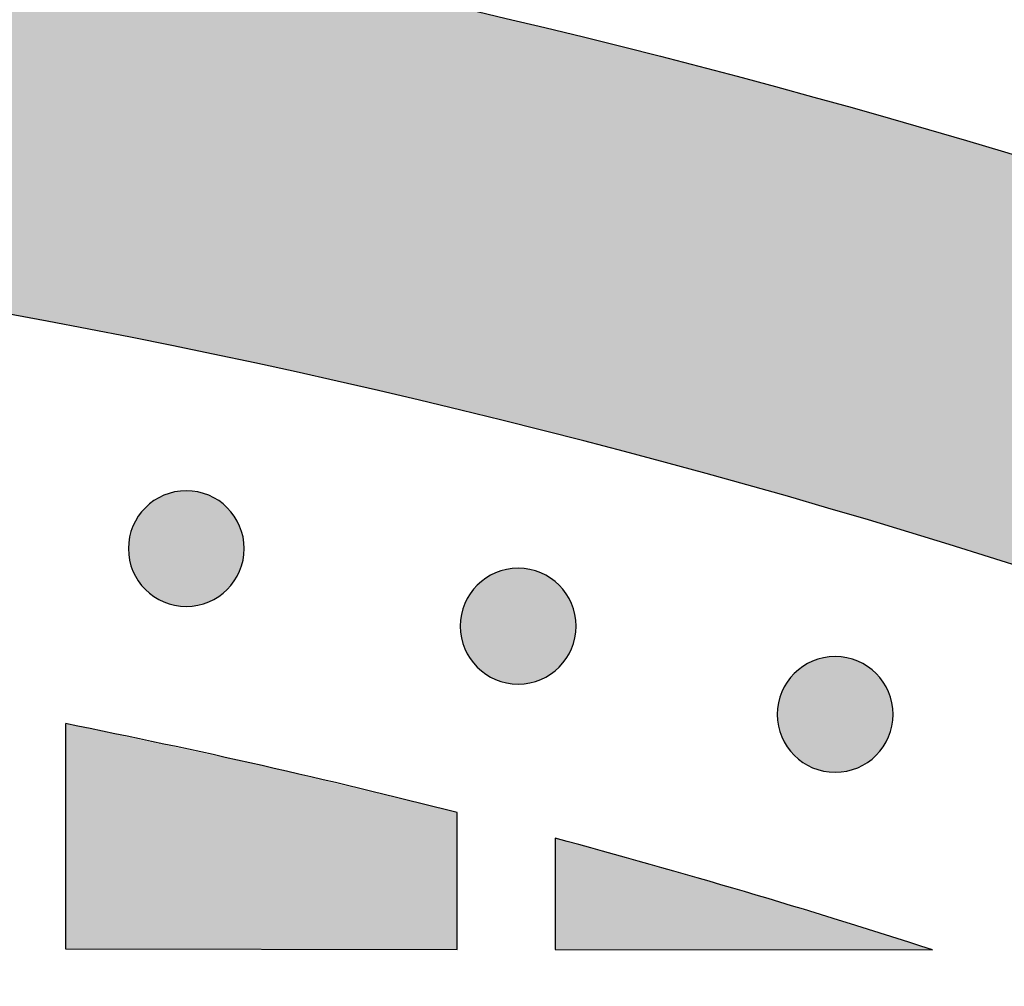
# Model space of a CAD drawing. Header units: millimetres. Extents: x -3873 to -97, y 912 to 4165.
# Tile 542 of 656: x -1610 to -1579, y 3134 to 3164. Entities that reach past the tile are written whole.
import ezdxf

# ---------------------------------------------------------------- set-up
doc = ezdxf.new("R2010")
doc.units = ezdxf.units.MM
doc.layers.add('pattern', color=7, linetype='Continuous', true_color=0x000000)

msp = doc.modelspace()

# ---------------------------------------------------------------- hatches: boundary and pattern name
at = {"layer": 'pattern'}
for points in [[(-1506.114, 3124.214), (-1505.415, 3123.071), (-1504.745, 3121.905), (-1504.108, 3120.719), (-1503.502, 3119.512), (-1502.931, 3118.287), (-1502.393, 3117.044), (-1501.89, 3115.786), (-1501.423, 3114.514), (-1500.992, 3113.229), (-1500.598, 3111.932), (-1500.241, 3110.627), (-1499.921, 3109.313), (-1499.639, 3107.993), (-1499.395, 3106.668), (-1499.189, 3105.339), (-1499.02, 3104.01), (-1503.046, 3107.154), (-1507.147, 3110.225), (-1511.324, 3113.22), (-1515.573, 3116.137), (-1519.893, 3118.973), (-1524.281, 3121.726), (-1528.735, 3124.392), (-1533.252, 3126.971), (-1537.83, 3129.459), (-1542.465, 3131.855), (-1547.156, 3134.157), (-1551.899, 3136.363), (-1556.692, 3138.471), (-1561.531, 3140.479), (-1566.412, 3142.386), (-1571.334, 3144.191), (-1576.293, 3145.893), (-1581.285, 3147.489), (-1586.307, 3148.981), (-1591.356, 3150.365), (-1596.429, 3151.643), (-1601.521, 3152.813), (-1606.63, 3153.875), (-1611.753, 3154.829), (-1616.885, 3155.675), (-1622.023, 3156.412), (-1627.165, 3157.041), (-1632.306, 3157.563), (-1637.443, 3157.977), (-1642.574, 3158.285), (-1647.694, 3158.486), (-1652.801, 3158.583), (-1652.789, 3170.583), (-1647.976, 3170.499), (-1643.153, 3170.326), (-1638.323, 3170.063), (-1633.487, 3169.71), (-1628.648, 3169.267), (-1623.81, 3168.733), (-1618.973, 3168.108), (-1614.142, 3167.392), (-1609.318, 3166.585), (-1604.504, 3165.687), (-1599.702, 3164.698), (-1594.916, 3163.618), (-1590.147, 3162.448), (-1585.399, 3161.189), (-1580.673, 3159.84), (-1575.973, 3158.402), (-1571.301, 3156.877), (-1566.658, 3155.264), (-1562.049, 3153.565), (-1557.474, 3151.782), (-1552.937, 3149.914), (-1548.44, 3147.963), (-1543.984, 3145.931), (-1539.573, 3143.818), (-1535.208, 3141.627), (-1530.891, 3139.358), (-1526.625, 3137.014), (-1522.411, 3134.595), (-1518.251, 3132.104), (-1514.147, 3129.542), (-1510.101, 3126.912)], [(-1605.774, 3148.577), (-1605.746, 3148.604), (-1605.717, 3148.631), (-1605.687, 3148.658), (-1605.657, 3148.684), (-1605.625, 3148.71), (-1605.592, 3148.735), (-1605.559, 3148.76), (-1605.525, 3148.784), (-1605.49, 3148.807), (-1605.454, 3148.83), (-1605.418, 3148.852), (-1605.381, 3148.873), (-1605.342, 3148.894), (-1605.304, 3148.913), (-1605.264, 3148.932), (-1605.224, 3148.95), (-1605.183, 3148.967), (-1605.142, 3148.983), (-1605.1, 3148.998), (-1605.058, 3149.012), (-1605.015, 3149.025), (-1604.971, 3149.037), (-1604.927, 3149.048), (-1604.883, 3149.058), (-1604.838, 3149.067), (-1604.793, 3149.074), (-1604.748, 3149.081), (-1604.703, 3149.086), (-1604.657, 3149.09), (-1604.611, 3149.093), (-1604.565, 3149.095), (-1604.519, 3149.095), (-1604.473, 3149.095), (-1604.428, 3149.093), (-1604.382, 3149.09), (-1604.336, 3149.086), (-1604.291, 3149.08), (-1604.245, 3149.074), (-1604.2, 3149.066), (-1604.156, 3149.057), (-1604.112, 3149.047), (-1604.068, 3149.036), (-1604.024, 3149.024), (-1603.981, 3149.011), (-1603.939, 3148.997), (-1603.897, 3148.982), (-1603.855, 3148.966), (-1603.815, 3148.949), (-1603.775, 3148.931), (-1603.735, 3148.912), (-1603.697, 3148.892), (-1603.659, 3148.871), (-1603.621, 3148.85), (-1603.585, 3148.828), (-1603.549, 3148.805), (-1603.514, 3148.782), (-1603.48, 3148.758), (-1603.447, 3148.733), (-1603.414, 3148.708), (-1603.383, 3148.682), (-1603.352, 3148.656), (-1603.322, 3148.629), (-1603.293, 3148.602), (-1603.265, 3148.574), (-1603.238, 3148.546), (-1603.211, 3148.517), (-1603.184, 3148.487), (-1603.158, 3148.456), (-1603.132, 3148.425), (-1603.107, 3148.392), (-1603.082, 3148.359), (-1603.058, 3148.325), (-1603.035, 3148.29), (-1603.012, 3148.254), (-1602.99, 3148.218), (-1602.969, 3148.18), (-1602.948, 3148.142), (-1602.929, 3148.104), (-1602.91, 3148.064), (-1602.892, 3148.024), (-1602.875, 3147.983), (-1602.859, 3147.942), (-1602.844, 3147.9), (-1602.83, 3147.858), (-1602.817, 3147.815), (-1602.805, 3147.771), (-1602.794, 3147.727), (-1602.784, 3147.683), (-1602.775, 3147.638), (-1602.768, 3147.593), (-1602.761, 3147.548), (-1602.756, 3147.502), (-1602.752, 3147.457), (-1602.749, 3147.411), (-1602.747, 3147.365), (-1602.747, 3147.319), (-1602.747, 3147.273), (-1602.749, 3147.227), (-1602.752, 3147.182), (-1602.756, 3147.136), (-1602.762, 3147.091), (-1602.768, 3147.045), (-1602.776, 3147), (-1602.785, 3146.956), (-1602.795, 3146.911), (-1602.806, 3146.867), (-1602.818, 3146.824), (-1602.831, 3146.781), (-1602.845, 3146.739), (-1602.86, 3146.697), (-1602.876, 3146.655), (-1602.893, 3146.615), (-1602.911, 3146.575), (-1602.93, 3146.535), (-1602.95, 3146.496), (-1602.97, 3146.458), (-1602.992, 3146.421), (-1603.014, 3146.385), (-1603.037, 3146.349), (-1603.06, 3146.314), (-1603.084, 3146.28), (-1603.109, 3146.247), (-1603.134, 3146.214), (-1603.16, 3146.183), (-1603.186, 3146.152), (-1603.213, 3146.122), (-1603.24, 3146.093), (-1603.268, 3146.065), (-1603.296, 3146.038), (-1603.325, 3146.01), (-1603.355, 3145.984), (-1603.386, 3145.958), (-1603.417, 3145.932), (-1603.45, 3145.907), (-1603.483, 3145.882), (-1603.517, 3145.858), (-1603.552, 3145.835), (-1603.588, 3145.812), (-1603.624, 3145.79), (-1603.662, 3145.769), (-1603.7, 3145.748), (-1603.738, 3145.729), (-1603.778, 3145.71), (-1603.818, 3145.692), (-1603.859, 3145.675), (-1603.9, 3145.659), (-1603.942, 3145.644), (-1603.984, 3145.63), (-1604.027, 3145.617), (-1604.071, 3145.605), (-1604.115, 3145.594), (-1604.159, 3145.584), (-1604.204, 3145.575), (-1604.249, 3145.568), (-1604.294, 3145.561), (-1604.339, 3145.556), (-1604.385, 3145.552), (-1604.431, 3145.549), (-1604.477, 3145.547), (-1604.523, 3145.547), (-1604.569, 3145.547), (-1604.615, 3145.549), (-1604.66, 3145.552), (-1604.706, 3145.556), (-1604.751, 3145.562), (-1604.797, 3145.568), (-1604.842, 3145.576), (-1604.886, 3145.585), (-1604.931, 3145.595), (-1604.974, 3145.606), (-1605.018, 3145.618), (-1605.061, 3145.631), (-1605.103, 3145.645), (-1605.145, 3145.66), (-1605.187, 3145.676), (-1605.227, 3145.693), (-1605.267, 3145.711), (-1605.307, 3145.73), (-1605.345, 3145.75), (-1605.383, 3145.77), (-1605.421, 3145.792), (-1605.457, 3145.814), (-1605.493, 3145.836), (-1605.528, 3145.86), (-1605.562, 3145.884), (-1605.595, 3145.909), (-1605.628, 3145.934), (-1605.659, 3145.96), (-1605.69, 3145.986), (-1605.72, 3146.013), (-1605.749, 3146.04), (-1605.777, 3146.067), (-1605.804, 3146.096), (-1605.831, 3146.125), (-1605.858, 3146.155), (-1605.884, 3146.185), (-1605.91, 3146.217), (-1605.935, 3146.249), (-1605.96, 3146.283), (-1605.984, 3146.317), (-1606.007, 3146.352), (-1606.03, 3146.388), (-1606.052, 3146.424), (-1606.073, 3146.461), (-1606.094, 3146.499), (-1606.113, 3146.538), (-1606.132, 3146.578), (-1606.15, 3146.618), (-1606.167, 3146.658), (-1606.183, 3146.7), (-1606.198, 3146.742), (-1606.212, 3146.784), (-1606.225, 3146.827), (-1606.237, 3146.871), (-1606.248, 3146.915), (-1606.258, 3146.959), (-1606.267, 3147.004), (-1606.274, 3147.049), (-1606.281, 3147.094), (-1606.286, 3147.139), (-1606.29, 3147.185), (-1606.293, 3147.231), (-1606.295, 3147.277), (-1606.295, 3147.323), (-1606.295, 3147.369), (-1606.293, 3147.414), (-1606.29, 3147.46), (-1606.286, 3147.506), (-1606.28, 3147.551), (-1606.274, 3147.597), (-1606.266, 3147.641), (-1606.257, 3147.686), (-1606.247, 3147.73), (-1606.236, 3147.774), (-1606.224, 3147.818), (-1606.211, 3147.861), (-1606.197, 3147.903), (-1606.182, 3147.945), (-1606.166, 3147.986), (-1606.149, 3148.027), (-1606.131, 3148.067), (-1606.112, 3148.107), (-1606.092, 3148.145), (-1606.072, 3148.183), (-1606.05, 3148.221), (-1606.028, 3148.257), (-1606.005, 3148.293), (-1605.982, 3148.328), (-1605.958, 3148.362), (-1605.933, 3148.395), (-1605.908, 3148.427), (-1605.882, 3148.459), (-1605.856, 3148.49), (-1605.829, 3148.52), (-1605.802, 3148.549)], [(-1595.608, 3146.201), (-1595.58, 3146.228), (-1595.551, 3146.255), (-1595.521, 3146.282), (-1595.49, 3146.308), (-1595.458, 3146.334), (-1595.426, 3146.359), (-1595.393, 3146.384), (-1595.359, 3146.408), (-1595.324, 3146.431), (-1595.288, 3146.454), (-1595.251, 3146.476), (-1595.214, 3146.497), (-1595.176, 3146.518), (-1595.137, 3146.537), (-1595.098, 3146.556), (-1595.058, 3146.574), (-1595.017, 3146.591), (-1594.976, 3146.607), (-1594.934, 3146.622), (-1594.891, 3146.636), (-1594.848, 3146.649), (-1594.805, 3146.661), (-1594.761, 3146.672), (-1594.717, 3146.682), (-1594.672, 3146.691), (-1594.627, 3146.698), (-1594.582, 3146.705), (-1594.536, 3146.71), (-1594.49, 3146.714), (-1594.445, 3146.717), (-1594.399, 3146.719), (-1594.353, 3146.719), (-1594.307, 3146.719), (-1594.261, 3146.717), (-1594.215, 3146.714), (-1594.17, 3146.71), (-1594.124, 3146.704), (-1594.079, 3146.698), (-1594.034, 3146.69), (-1593.989, 3146.681), (-1593.945, 3146.671), (-1593.901, 3146.66), (-1593.858, 3146.648), (-1593.815, 3146.635), (-1593.772, 3146.621), (-1593.73, 3146.606), (-1593.689, 3146.59), (-1593.648, 3146.573), (-1593.608, 3146.555), (-1593.569, 3146.536), (-1593.53, 3146.516), (-1593.492, 3146.495), (-1593.455, 3146.474), (-1593.418, 3146.452), (-1593.383, 3146.429), (-1593.348, 3146.406), (-1593.314, 3146.382), (-1593.28, 3146.357), (-1593.248, 3146.332), (-1593.216, 3146.306), (-1593.186, 3146.28), (-1593.156, 3146.253), (-1593.127, 3146.226), (-1593.099, 3146.198), (-1593.071, 3146.17), (-1593.044, 3146.141), (-1593.017, 3146.111), (-1592.991, 3146.08), (-1592.965, 3146.049), (-1592.94, 3146.016), (-1592.916, 3145.983), (-1592.892, 3145.949), (-1592.868, 3145.914), (-1592.846, 3145.878), (-1592.824, 3145.842), (-1592.802, 3145.804), (-1592.782, 3145.766), (-1592.762, 3145.728), (-1592.743, 3145.688), (-1592.726, 3145.648), (-1592.709, 3145.607), (-1592.693, 3145.566), (-1592.677, 3145.524), (-1592.663, 3145.481), (-1592.65, 3145.438), (-1592.638, 3145.395), (-1592.627, 3145.351), (-1592.618, 3145.307), (-1592.609, 3145.262), (-1592.601, 3145.217), (-1592.595, 3145.172), (-1592.59, 3145.126), (-1592.586, 3145.081), (-1592.583, 3145.035), (-1592.581, 3144.989), (-1592.58, 3144.943), (-1592.581, 3144.897), (-1592.583, 3144.851), (-1592.586, 3144.806), (-1592.59, 3144.76), (-1592.595, 3144.714), (-1592.602, 3144.669), (-1592.609, 3144.624), (-1592.618, 3144.58), (-1592.628, 3144.535), (-1592.639, 3144.491), (-1592.651, 3144.448), (-1592.664, 3144.405), (-1592.679, 3144.363), (-1592.694, 3144.321), (-1592.71, 3144.279), (-1592.727, 3144.239), (-1592.745, 3144.199), (-1592.764, 3144.159), (-1592.783, 3144.12), (-1592.804, 3144.082), (-1592.825, 3144.045), (-1592.847, 3144.009), (-1592.87, 3143.973), (-1592.894, 3143.938), (-1592.918, 3143.904), (-1592.942, 3143.871), (-1592.968, 3143.838), (-1592.993, 3143.807), (-1593.02, 3143.776), (-1593.046, 3143.746), (-1593.074, 3143.717), (-1593.101, 3143.689), (-1593.129, 3143.662), (-1593.158, 3143.634), (-1593.188, 3143.608), (-1593.219, 3143.582), (-1593.251, 3143.556), (-1593.283, 3143.531), (-1593.316, 3143.506), (-1593.351, 3143.482), (-1593.386, 3143.459), (-1593.421, 3143.436), (-1593.458, 3143.414), (-1593.495, 3143.393), (-1593.533, 3143.372), (-1593.572, 3143.353), (-1593.611, 3143.334), (-1593.651, 3143.316), (-1593.692, 3143.299), (-1593.734, 3143.283), (-1593.775, 3143.268), (-1593.818, 3143.254), (-1593.861, 3143.241), (-1593.904, 3143.229), (-1593.948, 3143.218), (-1593.993, 3143.208), (-1594.037, 3143.199), (-1594.082, 3143.192), (-1594.128, 3143.185), (-1594.173, 3143.18), (-1594.219, 3143.176), (-1594.264, 3143.173), (-1594.31, 3143.171), (-1594.356, 3143.171), (-1594.402, 3143.171), (-1594.448, 3143.173), (-1594.494, 3143.176), (-1594.54, 3143.18), (-1594.585, 3143.186), (-1594.63, 3143.192), (-1594.675, 3143.2), (-1594.72, 3143.209), (-1594.764, 3143.218), (-1594.808, 3143.229), (-1594.851, 3143.242), (-1594.894, 3143.255), (-1594.937, 3143.269), (-1594.979, 3143.284), (-1595.02, 3143.3), (-1595.061, 3143.317), (-1595.101, 3143.335), (-1595.14, 3143.354), (-1595.179, 3143.374), (-1595.217, 3143.394), (-1595.254, 3143.416), (-1595.291, 3143.438), (-1595.326, 3143.46), (-1595.361, 3143.484), (-1595.395, 3143.508), (-1595.429, 3143.533), (-1595.461, 3143.558), (-1595.493, 3143.584), (-1595.523, 3143.61), (-1595.553, 3143.637), (-1595.582, 3143.664), (-1595.61, 3143.691), (-1595.638, 3143.72), (-1595.665, 3143.749), (-1595.692, 3143.779), (-1595.718, 3143.809), (-1595.744, 3143.841), (-1595.769, 3143.873), (-1595.793, 3143.907), (-1595.818, 3143.941), (-1595.841, 3143.976), (-1595.864, 3144.012), (-1595.886, 3144.048), (-1595.907, 3144.085), (-1595.927, 3144.123), (-1595.947, 3144.162), (-1595.966, 3144.202), (-1595.984, 3144.242), (-1596.001, 3144.282), (-1596.017, 3144.324), (-1596.032, 3144.366), (-1596.046, 3144.408), (-1596.059, 3144.451), (-1596.071, 3144.495), (-1596.082, 3144.539), (-1596.092, 3144.583), (-1596.1, 3144.628), (-1596.108, 3144.673), (-1596.114, 3144.718), (-1596.12, 3144.763), (-1596.124, 3144.809), (-1596.127, 3144.855), (-1596.128, 3144.901), (-1596.129, 3144.947), (-1596.128, 3144.993), (-1596.126, 3145.038), (-1596.123, 3145.084), (-1596.119, 3145.13), (-1596.114, 3145.175), (-1596.107, 3145.221), (-1596.1, 3145.265), (-1596.091, 3145.31), (-1596.081, 3145.354), (-1596.07, 3145.398), (-1596.058, 3145.442), (-1596.045, 3145.485), (-1596.031, 3145.527), (-1596.015, 3145.569), (-1595.999, 3145.61), (-1595.982, 3145.651), (-1595.964, 3145.691), (-1595.945, 3145.731), (-1595.926, 3145.769), (-1595.905, 3145.807), (-1595.884, 3145.845), (-1595.862, 3145.881), (-1595.839, 3145.917), (-1595.816, 3145.952), (-1595.792, 3145.986), (-1595.767, 3146.019), (-1595.742, 3146.051), (-1595.716, 3146.083), (-1595.689, 3146.114), (-1595.663, 3146.144), (-1595.636, 3146.173)], [(-1585.898, 3143.496), (-1585.87, 3143.524), (-1585.841, 3143.551), (-1585.811, 3143.578), (-1585.78, 3143.604), (-1585.749, 3143.63), (-1585.716, 3143.655), (-1585.683, 3143.68), (-1585.649, 3143.704), (-1585.614, 3143.727), (-1585.578, 3143.75), (-1585.542, 3143.772), (-1585.504, 3143.793), (-1585.466, 3143.813), (-1585.428, 3143.833), (-1585.388, 3143.852), (-1585.348, 3143.87), (-1585.307, 3143.887), (-1585.266, 3143.903), (-1585.224, 3143.918), (-1585.181, 3143.932), (-1585.138, 3143.945), (-1585.095, 3143.957), (-1585.051, 3143.968), (-1585.007, 3143.978), (-1584.962, 3143.986), (-1584.917, 3143.994), (-1584.872, 3144), (-1584.826, 3144.006), (-1584.781, 3144.01), (-1584.735, 3144.013), (-1584.689, 3144.014), (-1584.643, 3144.015), (-1584.597, 3144.014), (-1584.551, 3144.012), (-1584.506, 3144.009), (-1584.46, 3144.005), (-1584.414, 3144), (-1584.369, 3143.993), (-1584.324, 3143.986), (-1584.28, 3143.977), (-1584.235, 3143.967), (-1584.191, 3143.956), (-1584.148, 3143.944), (-1584.105, 3143.931), (-1584.063, 3143.917), (-1584.021, 3143.902), (-1583.979, 3143.885), (-1583.939, 3143.868), (-1583.899, 3143.85), (-1583.859, 3143.831), (-1583.82, 3143.812), (-1583.782, 3143.791), (-1583.745, 3143.77), (-1583.709, 3143.748), (-1583.673, 3143.725), (-1583.638, 3143.702), (-1583.604, 3143.678), (-1583.571, 3143.653), (-1583.538, 3143.628), (-1583.507, 3143.602), (-1583.476, 3143.576), (-1583.446, 3143.549), (-1583.417, 3143.522), (-1583.389, 3143.494), (-1583.362, 3143.466), (-1583.334, 3143.437), (-1583.308, 3143.407), (-1583.282, 3143.376), (-1583.256, 3143.345), (-1583.231, 3143.312), (-1583.206, 3143.279), (-1583.182, 3143.245), (-1583.159, 3143.21), (-1583.136, 3143.174), (-1583.114, 3143.137), (-1583.093, 3143.1), (-1583.072, 3143.062), (-1583.053, 3143.023), (-1583.034, 3142.984), (-1583.016, 3142.944), (-1582.999, 3142.903), (-1582.983, 3142.862), (-1582.968, 3142.82), (-1582.954, 3142.777), (-1582.941, 3142.734), (-1582.929, 3142.691), (-1582.918, 3142.647), (-1582.908, 3142.603), (-1582.899, 3142.558), (-1582.892, 3142.513), (-1582.885, 3142.468), (-1582.88, 3142.422), (-1582.876, 3142.377), (-1582.873, 3142.331), (-1582.871, 3142.285), (-1582.871, 3142.239), (-1582.871, 3142.193), (-1582.873, 3142.147), (-1582.876, 3142.101), (-1582.88, 3142.056), (-1582.886, 3142.01), (-1582.892, 3141.965), (-1582.9, 3141.92), (-1582.909, 3141.875), (-1582.918, 3141.831), (-1582.929, 3141.787), (-1582.942, 3141.744), (-1582.955, 3141.701), (-1582.969, 3141.658), (-1582.984, 3141.616), (-1583, 3141.575), (-1583.017, 3141.534), (-1583.035, 3141.494), (-1583.054, 3141.455), (-1583.074, 3141.416), (-1583.094, 3141.378), (-1583.116, 3141.341), (-1583.138, 3141.304), (-1583.16, 3141.269), (-1583.184, 3141.234), (-1583.208, 3141.2), (-1583.233, 3141.167), (-1583.258, 3141.134), (-1583.284, 3141.103), (-1583.31, 3141.072), (-1583.337, 3141.042), (-1583.364, 3141.013), (-1583.391, 3140.985), (-1583.42, 3140.957), (-1583.449, 3140.93), (-1583.479, 3140.903), (-1583.509, 3140.877), (-1583.541, 3140.852), (-1583.573, 3140.826), (-1583.607, 3140.802), (-1583.641, 3140.778), (-1583.676, 3140.754), (-1583.712, 3140.732), (-1583.748, 3140.71), (-1583.785, 3140.688), (-1583.823, 3140.668), (-1583.862, 3140.648), (-1583.902, 3140.63), (-1583.942, 3140.612), (-1583.982, 3140.595), (-1584.024, 3140.579), (-1584.066, 3140.563), (-1584.108, 3140.549), (-1584.151, 3140.536), (-1584.195, 3140.524), (-1584.239, 3140.513), (-1584.283, 3140.504), (-1584.328, 3140.495), (-1584.373, 3140.487), (-1584.418, 3140.481), (-1584.463, 3140.476), (-1584.509, 3140.472), (-1584.555, 3140.469), (-1584.601, 3140.467), (-1584.647, 3140.466), (-1584.692, 3140.467), (-1584.738, 3140.469), (-1584.784, 3140.472), (-1584.83, 3140.476), (-1584.875, 3140.481), (-1584.92, 3140.488), (-1584.965, 3140.496), (-1585.01, 3140.504), (-1585.054, 3140.514), (-1585.098, 3140.525), (-1585.142, 3140.537), (-1585.185, 3140.55), (-1585.227, 3140.565), (-1585.269, 3140.58), (-1585.31, 3140.596), (-1585.351, 3140.613), (-1585.391, 3140.631), (-1585.431, 3140.65), (-1585.469, 3140.67), (-1585.507, 3140.69), (-1585.545, 3140.711), (-1585.581, 3140.733), (-1585.617, 3140.756), (-1585.652, 3140.78), (-1585.686, 3140.804), (-1585.719, 3140.828), (-1585.751, 3140.854), (-1585.783, 3140.879), (-1585.814, 3140.906), (-1585.844, 3140.932), (-1585.873, 3140.96), (-1585.901, 3140.987), (-1585.928, 3141.015), (-1585.955, 3141.044), (-1585.982, 3141.074), (-1586.008, 3141.105), (-1586.034, 3141.137), (-1586.059, 3141.169), (-1586.084, 3141.203), (-1586.108, 3141.237), (-1586.131, 3141.272), (-1586.154, 3141.307), (-1586.176, 3141.344), (-1586.197, 3141.381), (-1586.218, 3141.419), (-1586.237, 3141.458), (-1586.256, 3141.497), (-1586.274, 3141.537), (-1586.291, 3141.578), (-1586.307, 3141.62), (-1586.322, 3141.662), (-1586.336, 3141.704), (-1586.349, 3141.747), (-1586.361, 3141.79), (-1586.372, 3141.834), (-1586.382, 3141.879), (-1586.391, 3141.923), (-1586.398, 3141.968), (-1586.405, 3142.014), (-1586.41, 3142.059), (-1586.414, 3142.105), (-1586.417, 3142.151), (-1586.419, 3142.196), (-1586.419, 3142.242), (-1586.419, 3142.288), (-1586.417, 3142.334), (-1586.414, 3142.38), (-1586.409, 3142.426), (-1586.404, 3142.471), (-1586.398, 3142.516), (-1586.39, 3142.561), (-1586.381, 3142.606), (-1586.371, 3142.65), (-1586.36, 3142.694), (-1586.348, 3142.737), (-1586.335, 3142.78), (-1586.321, 3142.823), (-1586.306, 3142.865), (-1586.29, 3142.906), (-1586.273, 3142.947), (-1586.255, 3142.987), (-1586.236, 3143.026), (-1586.216, 3143.065), (-1586.195, 3143.103), (-1586.174, 3143.14), (-1586.152, 3143.177), (-1586.129, 3143.213), (-1586.106, 3143.247), (-1586.082, 3143.281), (-1586.057, 3143.315), (-1586.032, 3143.347), (-1586.006, 3143.379), (-1585.98, 3143.409), (-1585.953, 3143.439), (-1585.926, 3143.468)], [(-1596.221, 3139.229), (-1602.202, 3140.67), (-1608.218, 3141.956), (-1608.225, 3135.051), (-1596.225, 3135.04)], [(-1593.221, 3138.444), (-1593.225, 3135.037), (-1581.668, 3135.026), (-1587.423, 3136.808)]]:
    msp.add_hatch(color=256, dxfattribs=at).paths.add_polyline_path(points, flags=0)

# ---------------------------------------------------------------- linework, layer by layer
for points in [[(-1608.218, 3141.956), (-1608.225, 3135.051), (-1596.225, 3135.04), (-1596.221, 3139.229)], [(-1593.221, 3138.444), (-1593.225, 3135.037), (-1581.668, 3135.026)]]:
    msp.add_lwpolyline(points, dxfattribs=at)
at = {"layer": 'pattern', "extrusion": (0, 0, -1)}
for centre in [(1604.521, 3147.321), (1594.355, 3144.945), (1584.645, 3142.241)]:
    msp.add_circle(centre, 1.774, dxfattribs=at)
msp.add_arc((1654.975, 2908.503), 262.09, 90.47778, 124.60919, dxfattribs=at)
at = {"layer": 'pattern'}
for radius, start, end in [(250.09, 51.4209, 89.50191), (238.09, 75.71344, 78.6745), (238.09, 72.06744, 74.96732)]:
    msp.add_arc((-1654.975, 2908.503), radius, start, end, dxfattribs=at)

doc.saveas('drawing.dxf')
